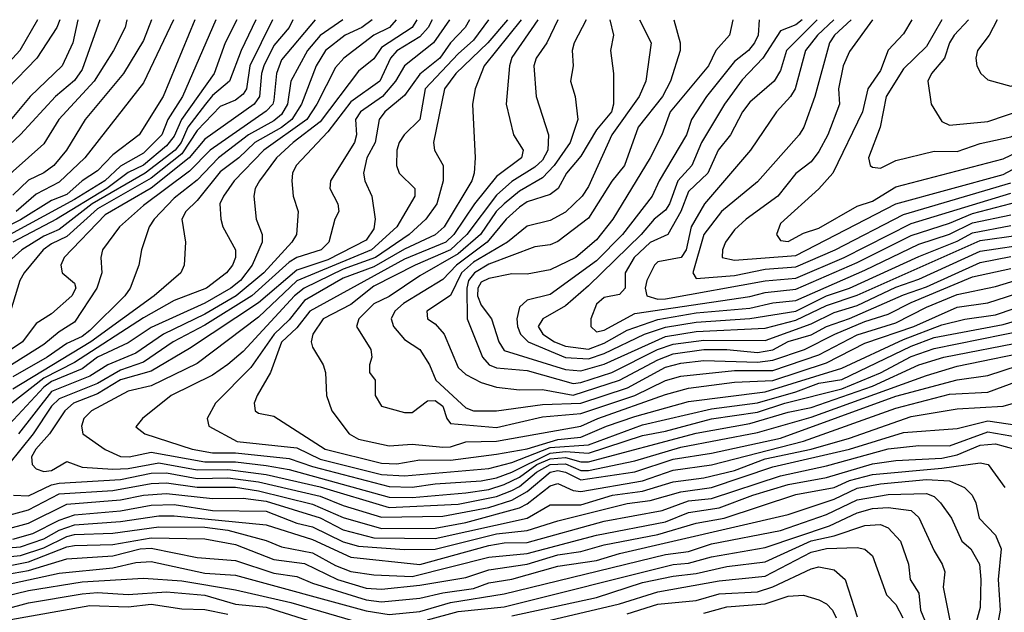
# Model space of a CAD drawing. Header units: metres. Extents: x -51132 to -49532, y -231222 to -229437.
# Tile 347 of 656: x -51004 to -50940, y -229475 to -229437. Entities that reach past the tile are written whole.
import ezdxf

# ---------------------------------------------------------------- set-up
doc = ezdxf.new("R2010")
doc.units = ezdxf.units.M
for name, color, linetype in [('CONTOUR_HALF', 8, 'Continuous'), ('CONTOUR_INDEX', 1, 'Continuous'), ('CONTOUR_INTER', 3, 'Continuous')]:
    doc.layers.add(name, color=color, linetype=linetype)

msp = doc.modelspace()

# ---------------------------------------------------------------- linework, layer by layer
at = {"layer": 'CONTOUR_HALF'}
for points, elevation in [([(-50975.64, -229436.759), (-50976.683, -229438.259), (-50978.575, -229439.759), (-50979.168, -229440.759), (-50980.007, -229441.759), (-50981.452, -229442.759), (-50981.764, -229443.259), (-50981.711, -229444.259), (-50981.836, -229444.759), (-50983.387, -229447.259), (-50983.448, -229447.759), (-50982.916, -229448.759), (-50982.854, -229449.259), (-50983.115, -229449.759), (-50983.516, -229451.259), (-50984.005, -229451.759), (-50985.58, -229452.255), (-50986.08, -229452.572), (-50988.511, -229454.759), (-50991.58, -229456.673), (-50993.654, -229457.759), (-50995.58, -229459.095), (-50997.08, -229459.606), (-50998.58, -229460.468), (-51001.08, -229461.472), (-51001.58, -229461.964), (-51002.758, -229463.759), (-51005.205, -229466.759)], 22.5), ([(-50992.226, -229436.759), (-50994.295, -229441.759), (-50995.866, -229444.259), (-50997.58, -229445.581), (-50998.58, -229446.616), (-50999.58, -229447.257), (-51000.58, -229448.149), (-51001.58, -229448.54), (-51003.58, -229449.813), (-51005.08, -229450.543)], 28.5), ([(-50977.779, -229436.759), (-50978.086, -229437.259), (-50980.08, -229438.581), (-50980.58, -229439.321), (-50981.58, -229440.116), (-50984.08, -229443.424), (-50985.834, -229444.759), (-50986.913, -229445.759), (-50988.02, -229447.259), (-50988.299, -229447.759), (-50988.388, -229448.259), (-50988.234, -229449.759), (-50987.848, -229450.759), (-50987.838, -229451.259), (-50988.5, -229452.759), (-50989.267, -229453.759), (-50989.885, -229454.259), (-50991.58, -229455.242), (-50995.08, -229456.817), (-50996.58, -229457.823), (-50998.58, -229458.754), (-50999.58, -229459.513), (-51001.58, -229460.347), (-51002.08, -229460.724), (-51004.886, -229463.759)], 23.5), ([(-50987.179, -229436.759), (-50988.648, -229439.759), (-50988.876, -229441.259), (-50989.08, -229441.626), (-50989.58, -229441.999), (-50990.58, -229442.411), (-50992.08, -229443.981), (-50993.08, -229445.508), (-50995.08, -229447.102), (-50998.58, -229449.1), (-51000.58, -229450.905), (-51001.58, -229451.367), (-51002.121, -229451.759), (-51003.351, -229453.259), (-51003.626, -229453.759), (-51004.699, -229457.259)], 26.5), ([(-50998.417, -229436.759), (-50999.58, -229440.014), (-51000.08, -229440.733), (-51001.319, -229441.759), (-51003.58, -229444.239), (-51004.67, -229445.259)], 30.5), ([(-50984.387, -229436.759), (-50986.58, -229439.378), (-50986.925, -229440.259), (-50987.08, -229442.004), (-50987.161, -229442.259), (-50987.58, -229442.719), (-50991.24, -229445.259), (-50992.58, -229446.635), (-50995.58, -229448.877), (-50997.152, -229450.259), (-50998.251, -229451.759), (-50998.356, -229452.259), (-50998.291, -229453.259), (-50998.608, -229454.259), (-51000.08, -229456.476), (-51001.08, -229457.103), (-51002.08, -229457.931), (-51004.58, -229459.519)], 25.5), ([(-51001.033, -229436.759), (-51001.225, -229437.259), (-51002.532, -229439.259), (-51004.45, -229441.259)], 31.5), ([(-50980.68, -229436.759), (-50981.352, -229437.259), (-50982.442, -229437.759), (-50983.728, -229438.759), (-50984.337, -229439.759), (-50985.282, -229442.259), (-50985.92, -229443.259), (-50986.58, -229443.798), (-50988.321, -229444.759), (-50989.367, -229445.759), (-50990.58, -229446.683), (-50992.08, -229448.537), (-50992.818, -229449.259), (-50993.087, -229449.759), (-50992.837, -229451.259), (-50992.931, -229452.759), (-50993.136, -229453.259), (-50994.873, -229454.759), (-50999.005, -229457.759), (-51004.08, -229460.844)], 24.5), ([(-50989.509, -229436.759), (-50990.254, -229438.259), (-50990.973, -229440.259), (-50993.1, -229443.259), (-50993.58, -229444.353), (-50994.08, -229444.994), (-50995.58, -229446.243), (-50996.58, -229446.718), (-50997.963, -229447.759), (-51001.241, -229449.759), (-51004.08, -229451.265)], 27.5), ([(-50995.065, -229436.759), (-50995.58, -229438.111), (-50996.879, -229440.259), (-50999.371, -229443.259), (-51000.587, -229445.259), (-51001.416, -229446.259), (-51002.08, -229446.743), (-51003.08, -229447.222), (-51004.08, -229448.203)], 29.5), ([(-50973.106, -229436.759), (-50974.08, -229438.099), (-50975.08, -229438.977), (-50977.234, -229441.259), (-50977.58, -229443.259), (-50978.588, -229444.259), (-50978.925, -229444.759), (-50979.073, -229445.259), (-50979.09, -229446.259), (-50978.921, -229446.759), (-50977.912, -229447.759), (-50977.901, -229448.259), (-50979.07, -229450.259), (-50980.728, -229451.759), (-50985.58, -229453.787), (-50988.08, -229456.151), (-50992.08, -229459.182), (-50995.08, -229460.638), (-50996.58, -229460.977), (-50998.961, -229462.259), (-50999.467, -229462.759), (-50999.615, -229463.259), (-50999.538, -229463.759), (-50998.08, -229464.778), (-50997.08, -229465.233), (-50996.517, -229465.259), (-50995.08, -229464.948), (-50991.58, -229465.586), (-50989.58, -229465.583), (-50987.58, -229465.828), (-50986.08, -229466.094), (-50979.58, -229467.878), (-50978.08, -229467.902), (-50974.58, -229467.612), (-50973.08, -229467.382), (-50972.08, -229467.073), (-50971.08, -229466.582), (-50969.947, -229465.759), (-50969.08, -229465.38), (-50968.08, -229465.298), (-50967.08, -229465.594), (-50966.58, -229465.581), (-50959.58, -229463.711), (-50956.08, -229463.09), (-50953.58, -229462.338), (-50952.08, -229462.039), (-50948.08, -229460.649), (-50945.08, -229459.267), (-50943.453, -229458.759), (-50938.08, -229457.716)], 21.5), ([(-50970.972, -229436.759), (-50973.378, -229439.759), (-50973.971, -229441.259), (-50974.142, -229442.259), (-50973.969, -229445.759), (-50974.035, -229446.759), (-50974.198, -229447.259), (-50975.991, -229450.259), (-50976.58, -229450.777), (-50978.58, -229451.717), (-50980.58, -229452.873), (-50982.58, -229453.615), (-50985.08, -229455.077), (-50986.08, -229456.318), (-50987.07, -229457.259), (-50988.58, -229459.441), (-50990.887, -229461.759), (-50991.433, -229462.759), (-50991.316, -229463.259), (-50989.477, -229464.259), (-50985.58, -229464.678), (-50984.08, -229465.412), (-50980.08, -229466.408), (-50978.58, -229466.5), (-50973.08, -229466.014), (-50971.58, -229465.618), (-50969.08, -229464.649), (-50966.58, -229464.468), (-50963.08, -229463.175), (-50958.58, -229462.123), (-50955.58, -229461.744), (-50953.08, -229461.023), (-50951.58, -229460.455), (-50950.08, -229460.21), (-50945.58, -229458.039), (-50944.08, -229457.49), (-50939.58, -229456.624), (-50937.58, -229456.052)], 20.5), ([(-50968.588, -229436.759), (-50969.309, -229438.259), (-50970.004, -229439.259), (-50970.149, -229439.759), (-50969.992, -229441.759), (-50969.187, -229444.259), (-50969.25, -229445.259), (-50969.58, -229445.913), (-50970.08, -229446.383), (-50971.58, -229447.315), (-50972.58, -229448.2), (-50974.519, -229450.759), (-50975.58, -229451.756), (-50977.877, -229452.759), (-50980.58, -229454.141), (-50982.08, -229455.33), (-50983.875, -229456.259), (-50984.548, -229457.259), (-50984.664, -229457.759), (-50984.58, -229458.11), (-50983.874, -229459.259), (-50983.722, -229459.759), (-50983.667, -229461.259), (-50983.308, -229462.259), (-50982.172, -229463.759), (-50981.58, -229464.103), (-50979.58, -229464.549), (-50978.08, -229464.436), (-50976.08, -229464.631), (-50975.58, -229464.599), (-50974.58, -229464.277), (-50972.58, -229464.232), (-50967.08, -229463.25), (-50965.993, -229462.759), (-50961.58, -229461.205), (-50960.08, -229460.788), (-50957.08, -229460.395), (-50954.58, -229460.286), (-50951.08, -229459.123), (-50948.58, -229457.84), (-50945.409, -229456.759), (-50942.58, -229455.51), (-50940.58, -229455.227), (-50938.08, -229454.426)], 19.5), ([(-50965.201, -229436.759), (-50964.965, -229437.759), (-50965.167, -229438.759), (-50964.967, -229440.259), (-50964.961, -229442.259), (-50965.089, -229442.759), (-50966.08, -229443.948), (-50967.08, -229445.661), (-50968.033, -229446.759), (-50968.556, -229447.759), (-50969.08, -229448.151), (-50970.58, -229448.645), (-50971.08, -229448.99), (-50971.959, -229449.759), (-50973.202, -229451.259), (-50975.197, -229452.759), (-50976.08, -229453.696), (-50978.646, -229455.259), (-50979.204, -229455.759), (-50979.455, -229456.259), (-50979.298, -229456.759), (-50978.58, -229457.616), (-50977.58, -229458.267), (-50976.94, -229459.259), (-50976.543, -229460.259), (-50974.58, -229462.072), (-50974.08, -229462.259), (-50972.58, -229462.271), (-50969.58, -229461.858), (-50967.08, -229461.766), (-50964.056, -229460.759), (-50961.58, -229459.419), (-50960.58, -229459.15), (-50959.08, -229458.975), (-50955.58, -229459.079), (-50954.58, -229458.949), (-50952.518, -229458.259), (-50950.551, -229457.259), (-50948.58, -229456.436), (-50947.08, -229455.962), (-50945.58, -229455.195), (-50941.58, -229453.515), (-50939.08, -229452.971)], 18.5), ([(-50961.029, -229436.759), (-50960.627, -229438.259), (-50960.627, -229438.759), (-50961.245, -229440.759), (-50961.781, -229441.759), (-50963.346, -229443.759), (-50964.255, -229446.259), (-50965.08, -229447.292), (-50966.58, -229449.708), (-50968.58, -229451.229), (-50969.08, -229451.442), (-50970.08, -229451.57), (-50973.08, -229452.707), (-50974.021, -229453.259), (-50974.408, -229453.759), (-50974.52, -229454.259), (-50974.5, -229456.259), (-50973.504, -229458.759), (-50973.067, -229459.259), (-50972.58, -229459.457), (-50970.58, -229459.621), (-50967.58, -229460.487), (-50967.08, -229460.423), (-50965.08, -229459.751), (-50962.097, -229458.259), (-50961.08, -229457.91), (-50959.08, -229457.657), (-50955.08, -229457.667), (-50952.08, -229456.596), (-50950.58, -229455.844), (-50949.08, -229455.384), (-50946.58, -229454.189), (-50945.08, -229453.672), (-50941.08, -229451.854), (-50937.58, -229451.329)], 17.5), ([(-50955.479, -229436.759), (-50955.546, -229437.759), (-50955.786, -229438.259), (-50956.169, -229438.759), (-50957.08, -229439.488), (-50958.908, -229441.759), (-50959.887, -229443.259), (-50960.215, -229444.259), (-50961.996, -229447.259), (-50962.434, -229448.259), (-50964.385, -229450.759), (-50966.08, -229452.479), (-50969.08, -229454.674), (-50970.58, -229455.036), (-50971.08, -229455.504), (-50971.262, -229456.259), (-50971.213, -229456.759), (-50971.011, -229457.259), (-50970.529, -229457.759), (-50968.08, -229458.792), (-50966.58, -229458.874), (-50965.58, -229458.533), (-50962.943, -229457.259), (-50961.58, -229456.801), (-50959.58, -229456.481), (-50956.08, -229456.25), (-50953.08, -229455.764), (-50951.08, -229454.766), (-50949.58, -229454.254), (-50945.08, -229452.193), (-50942.58, -229451.198), (-50941.58, -229450.661), (-50939.08, -229450.186)], 16.5), ([(-50951.695, -229436.759), (-50953.685, -229438.759), (-50954.08, -229440.074), (-50954.5, -229440.759), (-50956.08, -229442.144), (-50956.557, -229442.759), (-50957.349, -229444.259), (-50958.15, -229445.259), (-50958.825, -229446.759), (-50960.08, -229447.969), (-50960.58, -229449.27), (-50961.427, -229450.759), (-50962.58, -229451.287), (-50963.607, -229452.259), (-50964.212, -229453.259), (-50964.212, -229454.259), (-50964.58, -229454.679), (-50965.58, -229454.861), (-50966.08, -229455.306), (-50966.444, -229456.259), (-50966.441, -229456.759), (-50966.08, -229457.103), (-50965.58, -229457.006), (-50963.58, -229455.914), (-50956.08, -229454.816), (-50955.08, -229454.548), (-50953.08, -229454.339), (-50949.08, -229452.596), (-50945.58, -229450.833), (-50943.08, -229450.03), (-50941.58, -229449.405), (-50937.08, -229448.229)], 15.5), ([(-50949.478, -229436.759), (-50950.56, -229437.759), (-50950.894, -229438.259), (-50951.851, -229441.759), (-50952.555, -229443.759), (-50952.862, -229444.259), (-50955.58, -229447.323), (-50957.937, -229449.259), (-50959.067, -229450.759), (-50959.8, -229453.259), (-50959.58, -229453.631), (-50957.08, -229453.431), (-50955.08, -229453.028), (-50953.08, -229452.877), (-50950.522, -229451.759), (-50946.08, -229449.45), (-50939.08, -229447.398)], 14.5), ([(-50945.529, -229436.759), (-50946.08, -229437.678), (-50947.08, -229438.747), (-50947.58, -229440.063), (-50948.394, -229441.259), (-50948.732, -229442.759), (-50950.672, -229446.759), (-50951.58, -229447.797), (-50954.08, -229450.058), (-50954.348, -229450.759), (-50954.08, -229451.16), (-50953.58, -229451.229), (-50952.58, -229450.687), (-50951.58, -229450.347), (-50949.08, -229448.926), (-50948.08, -229448.582), (-50946.58, -229447.648), (-50939.58, -229445.842), (-50937.08, -229444.626)], 13.5), ([(-50941.829, -229436.759), (-50942.764, -229437.759), (-50943.067, -229438.259), (-50943.402, -229439.259), (-50944.243, -229440.259), (-50944.491, -229440.759), (-50944.267, -229442.259), (-50943.58, -229443.401), (-50943.08, -229443.646), (-50940.58, -229443.394), (-50938.08, -229442.546), (-50935.58, -229441.335), (-50934.08, -229440.118), (-50932.58, -229439.956), (-50931.08, -229439.604), (-50928.58, -229439.463), (-50927.08, -229439.08), (-50925.08, -229438.829), (-50923.58, -229438.376), (-50921.58, -229437.449), (-50920.673, -229436.759)], 12.5), ([(-51004.057, -229467.759), (-51003.08, -229467.801), (-51001.58, -229467.077), (-51001.08, -229466.983), (-50997.08, -229466.728), (-50995.08, -229466.321), (-50994.08, -229466.302), (-50992.08, -229466.673), (-50990.08, -229466.622), (-50988.08, -229466.892), (-50984.08, -229467.821), (-50982.58, -229468.438), (-50980.08, -229469.197), (-50976.08, -229469.138), (-50973.08, -229468.565), (-50971.58, -229468.089), (-50970.58, -229467.509), (-50969.08, -229466.253), (-50968.58, -229466.157), (-50968.08, -229466.254), (-50967.08, -229466.749), (-50963.58, -229466.24), (-50961.08, -229465.421), (-50958.58, -229465.022), (-50954.08, -229464.042), (-50946.58, -229461.313), (-50942.58, -229460.237), (-50940.58, -229459.963), (-50938.58, -229459.298)], 22.5), ([(-51004.58, -229469.991), (-51003.08, -229469.576), (-51000.58, -229468.349), (-50997.08, -229468.068), (-50995.58, -229467.75), (-50994.08, -229467.649), (-50991.08, -229467.981), (-50989.08, -229467.956), (-50987.58, -229468.156), (-50984.08, -229469.228), (-50982.58, -229470.016), (-50980.58, -229470.536), (-50976.58, -229470.589), (-50970.58, -229469.249), (-50969.08, -229468.397), (-50967.08, -229468.379), (-50965.025, -229467.759), (-50963.08, -229467.498), (-50961.08, -229466.889), (-50959.08, -229466.627), (-50957.08, -229466.153), (-50955.08, -229465.382), (-50952.08, -229464.761), (-50949.58, -229464.035), (-50945.58, -229462.64), (-50942.58, -229462.14), (-50939.58, -229461.962), (-50938.08, -229461.518)], 23.5), ([(-51007.08, -229471.412), (-51003.58, -229471.124), (-51002.08, -229470.613), (-51001.08, -229470.049), (-51000.08, -229469.685), (-50997.08, -229469.485), (-50994.58, -229469.099), (-50993.58, -229469.1), (-50987.58, -229469.689), (-50984.58, -229470.639), (-50982.08, -229471.809), (-50977.58, -229472.271), (-50973.08, -229471.047), (-50972.08, -229470.872), (-50970.58, -229470.851), (-50965.58, -229469.445), (-50961.796, -229468.759), (-50960.08, -229468.124), (-50958.58, -229467.982), (-50954.08, -229466.496), (-50951.08, -229465.836), (-50947.08, -229464.73), (-50945.08, -229464.522), (-50943.08, -229464.545), (-50940.58, -229463.619), (-50938.08, -229464.054)], 24.5), ([(-51004.58, -229472.417), (-51003.08, -229472.112), (-51000.58, -229471.131), (-51000.08, -229471.047), (-50997.58, -229470.979), (-50995.08, -229470.538), (-50991.58, -229470.599), (-50989.58, -229470.983), (-50987.08, -229471.944), (-50985.08, -229472.216), (-50982.931, -229473.259), (-50981.08, -229473.813), (-50980.08, -229473.886), (-50977.58, -229473.634), (-50974.58, -229473.135), (-50973.08, -229472.635), (-50970.58, -229472.257), (-50968.58, -229471.655), (-50967.08, -229471.441), (-50965.58, -229471.001), (-50962.08, -229470.33), (-50959.58, -229469.591), (-50957.744, -229469.259), (-50953.08, -229467.719), (-50950.58, -229467.265), (-50949.58, -229466.806), (-50948.08, -229466.414), (-50943.58, -229466.007), (-50941.08, -229465.644), (-50940.547, -229465.759), (-50939.48, -229467.259)], 25.5), ([(-51006.58, -229474.029), (-51001.08, -229472.844), (-50997.58, -229472.487), (-50996.08, -229472.154), (-50995.08, -229472.085), (-50991.58, -229472.845), (-50989.58, -229472.965), (-50981.08, -229475.304), (-50979.58, -229475.539), (-50977.58, -229475.34), (-50975.58, -229474.749), (-50972.08, -229474.183), (-50961.58, -229471.636), (-50960.08, -229471.435), (-50958.58, -229470.931), (-50954.08, -229470.064), (-50951.08, -229469.023), (-50949.08, -229468.055), (-50947.08, -229467.713), (-50944.58, -229467.65), (-50944.08, -229467.855), (-50943.668, -229468.259), (-50942.944, -229469.259), (-50942.281, -229470.759), (-50941.691, -229471.259), (-50941.123, -229472.259), (-50941.025, -229473.259), (-50941.08, -229475.082), (-50941.539, -229476.759)], 26.5), ([(-50971.58, -229475.619), (-50966.08, -229474.421), (-50963.08, -229473.454), (-50961.08, -229473.045), (-50959.58, -229472.861), (-50957.58, -229472.409), (-50955.08, -229472.102), (-50952.08, -229470.732), (-50950.58, -229470.419), (-50948.58, -229469.737), (-50947.58, -229469.663), (-50947.08, -229469.879), (-50946.276, -229470.759), (-50945.742, -229472.259), (-50945.645, -229473.259), (-50945.08, -229474.156), (-50944.957, -229475.259), (-50944.543, -229476.259)], 27.5), ([(-50964.08, -229475.505), (-50962.08, -229474.871), (-50959.58, -229474.615), (-50958.08, -229474.19), (-50955.58, -229474.05), (-50954.58, -229473.743), (-50952.08, -229472.564), (-50951.58, -229472.441), (-50950.58, -229472.634), (-50949.864, -229473.259), (-50949.08, -229475.696)], 28.5), ([(-51004.58, -229475.194), (-51003.08, -229474.785), (-50999.58, -229474.19), (-50998.58, -229474.106), (-50996.58, -229474.237), (-50994.08, -229474.069), (-50991.58, -229474.287), (-50989.58, -229474.867), (-50987.58, -229475.057), (-50984.08, -229476.161)], 27.5)]:
    msp.add_lwpolyline(points, dxfattribs=dict(at, elevation=elevation))
at = {"layer": 'CONTOUR_INDEX'}
for points, elevation in [([(-50996.666, -229436.759), (-50996.769, -229437.259), (-50997.538, -229438.759), (-50998.79, -229440.759), (-51001.1, -229443.259), (-51002.08, -229444.854), (-51005.08, -229447.528)], 30), ([(-50982.597, -229436.759), (-50984.08, -229437.793), (-50984.896, -229438.759), (-50985.978, -229440.759), (-50986.204, -229442.259), (-50986.58, -229442.945), (-50987.08, -229443.361), (-50988.732, -229444.259), (-50990.686, -229445.759), (-50992.08, -229447.231), (-50993.58, -229448.394), (-50994.893, -229449.759), (-50995.206, -229450.259), (-50995.7, -229451.759), (-50995.883, -229452.759), (-50996.438, -229454.259), (-50996.792, -229454.759), (-50999.08, -229457.028), (-50999.58, -229457.424), (-51000.58, -229457.874), (-51001.851, -229458.759), (-51004.08, -229460.038)], 25), ([(-50969.895, -229436.759), (-50971.58, -229439.218), (-50971.738, -229439.759), (-50971.955, -229442.259), (-50971.483, -229444.259), (-50970.856, -229445.259), (-50970.964, -229445.759), (-50972.58, -229446.979), (-50974.024, -229448.759), (-50975.357, -229450.759), (-50975.88, -229451.259), (-50978.58, -229452.378), (-50984.743, -229455.759), (-50985.58, -229456.849), (-50986.58, -229457.793), (-50987.309, -229459.759), (-50988.182, -229461.259), (-50988.373, -229461.759), (-50988.306, -229462.259), (-50988.08, -229462.42), (-50987.08, -229462.614), (-50983.747, -229464.759), (-50980.08, -229465.673), (-50979.08, -229465.711), (-50977.58, -229465.459), (-50975.58, -229465.486), (-50972.58, -229465.092), (-50970.58, -229464.741), (-50968.58, -229464.12), (-50967.08, -229463.987), (-50965.428, -229463.259), (-50963.58, -229462.631), (-50960.08, -229461.644), (-50955.08, -229461.012), (-50950.08, -229459.471), (-50946.08, -229457.618), (-50943.58, -229456.662), (-50942.08, -229456.276), (-50940.08, -229455.996), (-50937.58, -229455.153)], 20), ([(-50950.612, -229436.759), (-50951.682, -229437.759), (-50952.451, -229438.759), (-50953.134, -229441.259), (-50953.435, -229441.759), (-50954.338, -229442.759), (-50956.031, -229445.259), (-50959.029, -229448.759), (-50959.895, -229450.259), (-50960.226, -229451.759), (-50960.558, -229452.259), (-50962.08, -229452.546), (-50962.3, -229452.759), (-50962.795, -229453.759), (-50962.892, -229454.259), (-50962.781, -229454.759), (-50962.08, -229454.977), (-50961.58, -229454.954), (-50955.08, -229453.785), (-50953.08, -229453.607), (-50949.945, -229452.259), (-50945.58, -229450.051), (-50939.08, -229448.068)], 15), ([(-51007.08, -229472.039), (-51003.58, -229471.682), (-51002.08, -229471.201), (-51000.58, -229470.443), (-51000.08, -229470.329), (-50997.58, -229470.244), (-50994.58, -229469.831), (-50991.58, -229469.837), (-50990.08, -229470.035), (-50987.58, -229470.713), (-50986.58, -229471.123), (-50984.58, -229471.516), (-50983.08, -229472.347), (-50982.08, -229472.733), (-50980.58, -229472.96), (-50978.08, -229473.065), (-50973.08, -229471.806), (-50970.58, -229471.569), (-50966.08, -229470.36), (-50961.58, -229469.494), (-50960.08, -229468.899), (-50958.08, -229468.59), (-50955.891, -229467.759), (-50953.58, -229467.064), (-50951.08, -229466.613), (-50948.08, -229465.726), (-50946.58, -229465.49), (-50943.58, -229465.345), (-50942.58, -229465.121), (-50941.08, -229464.503), (-50940.08, -229464.413), (-50938.818, -229464.759)], 25)]:
    msp.add_lwpolyline(points, dxfattribs=dict(at, elevation=elevation))
at = {"layer": 'CONTOUR_INTER'}
for points, elevation in [([(-50988.25, -229436.759), (-50989.209, -229438.759), (-50989.973, -229440.759), (-50991.08, -229441.702), (-50991.532, -229442.259), (-50992.695, -229443.759), (-50993.125, -229444.759), (-50993.524, -229445.259), (-50995.472, -229446.759), (-50998.918, -229448.759), (-51001.08, -229450.432), (-51002.08, -229450.868), (-51003.505, -229451.759), (-51006.298, -229454.259)], 27), ([(-51002.477, -229436.759), (-51003.633, -229438.759), (-51005.478, -229440.759)], 32), ([(-50985.858, -229436.759), (-50986.091, -229437.259), (-50987.08, -229438.449), (-50987.732, -229439.759), (-50987.892, -229440.259), (-50988.025, -229441.759), (-50988.361, -229442.259), (-50991.58, -229444.543), (-50992.602, -229445.759), (-50995.08, -229447.746), (-50998.08, -229449.479), (-51000.755, -229452.259), (-51000.957, -229452.759), (-51000.886, -229453.259), (-51000.08, -229453.931), (-50999.996, -229454.259), (-51000.252, -229454.759), (-51001.58, -229455.932), (-51002.58, -229456.577), (-51003.459, -229457.759), (-51005.08, -229458.858)], 26), ([(-50990.867, -229436.759), (-50993.03, -229441.759), (-50993.988, -229443.259), (-50994.389, -229444.259), (-50995.58, -229445.455), (-50997.08, -229446.317), (-50998.103, -229447.259), (-51000.08, -229448.481), (-51005.08, -229451.196)], 28), ([(-50999.849, -229436.759), (-51000.172, -229438.259), (-51000.887, -229439.759), (-51002.971, -229441.759), (-51004.58, -229443.733)], 31), ([(-50979.111, -229436.759), (-50979.556, -229437.259), (-50980.584, -229437.759), (-50982.536, -229439.259), (-50983.08, -229439.885), (-50984.283, -229442.259), (-50984.939, -229443.259), (-50987.742, -229445.259), (-50989.67, -229447.259), (-50990.361, -229448.259), (-50990.616, -229448.759), (-50990.545, -229449.759), (-50990.404, -229450.259), (-50989.58, -229451.759), (-50989.585, -229452.259), (-50989.788, -229452.759), (-50990.18, -229453.259), (-50991.475, -229454.259), (-50993.58, -229455.07), (-50995.58, -229456.199), (-51000.08, -229459.12), (-51002.08, -229460.132), (-51004.145, -229461.759)], 24), ([(-50993.619, -229436.759), (-50995.58, -229440.886), (-50999.394, -229445.759), (-51001.08, -229447.342), (-51002.58, -229448.142), (-51003.882, -229449.259)], 29), ([(-50976.77, -229436.759), (-50977.03, -229437.259), (-50977.58, -229437.877), (-50979.08, -229438.786), (-50979.491, -229439.259), (-50980.182, -229440.759), (-50982.08, -229442.106), (-50983.58, -229444.071), (-50985.627, -229446.259), (-50985.863, -229446.759), (-50985.912, -229447.259), (-50985.821, -229448.259), (-50985.506, -229449.259), (-50985.609, -229450.759), (-50985.924, -229451.259), (-50987.734, -229453.259), (-50989.549, -229454.759), (-50991.58, -229455.964), (-50994.276, -229457.259), (-50996.08, -229458.509), (-50997.901, -229459.259), (-50999.08, -229459.996), (-51001.58, -229460.992), (-51003.729, -229463.759)], 23), ([(-50974.349, -229436.759), (-50974.621, -229437.259), (-50975.58, -229438.279), (-50976.284, -229439.259), (-50977.58, -229440.311), (-50978.58, -229441.7), (-50979.859, -229442.759), (-50980.221, -229443.259), (-50980.482, -229444.759), (-50981.034, -229445.759), (-50981.243, -229446.759), (-50981.162, -229447.259), (-50980.711, -229448.259), (-50980.496, -229449.759), (-50980.58, -229450.399), (-50981.08, -229451.134), (-50983.58, -229452.417), (-50985.58, -229453.08), (-50988.08, -229455.227), (-50992.58, -229458.194), (-50995.08, -229459.684), (-50997.08, -229460.247), (-50998.58, -229461.146), (-51000.13, -229461.759), (-51000.706, -229462.259), (-51001.7, -229463.759), (-51002.6, -229464.759), (-51002.884, -229465.259), (-51002.839, -229465.759), (-51002.58, -229466.044), (-51002.08, -229466.213), (-51001.58, -229466.148), (-51000.58, -229465.574), (-50999.58, -229465.932), (-50997.58, -229466.059), (-50996.58, -229466.016), (-50994.58, -229465.645), (-50992.08, -229466.105), (-50990.08, -229466.086), (-50987.58, -229466.418), (-50984.08, -229467.213), (-50979.58, -229468.562), (-50975.08, -229468.346), (-50972.58, -229467.85), (-50971.58, -229467.461), (-50971.08, -229467.189), (-50969.97, -229466.259), (-50969.08, -229465.755), (-50968.08, -229465.722), (-50967.08, -229466.15), (-50966.58, -229466.149), (-50963.58, -229465.523), (-50960.58, -229464.635), (-50955.58, -229463.68), (-50952.08, -229462.681), (-50944.58, -229459.948), (-50942.58, -229459.338), (-50937.08, -229458.213)], 22), ([(-50971.876, -229436.759), (-50973.15, -229438.259), (-50975.234, -229440.259), (-50975.96, -229441.259), (-50976.687, -229444.759), (-50976.624, -229445.259), (-50976.056, -229446.259), (-50976.061, -229447.259), (-50976.478, -229448.759), (-50977.181, -229449.759), (-50978.272, -229450.759), (-50980.461, -229452.259), (-50982.58, -229453.028), (-50985.123, -229454.259), (-50985.743, -229454.759), (-50989.08, -229458.399), (-50990.08, -229459.249), (-50991.08, -229459.94), (-50993.767, -229461.259), (-50995.647, -229462.759), (-50996.08, -229463.308), (-50995.493, -229463.759), (-50992.411, -229464.759), (-50991.08, -229464.988), (-50989.58, -229465.007), (-50986.08, -229465.363), (-50984.58, -229465.898), (-50979.58, -229467.185), (-50978.08, -229467.243), (-50976.58, -229467.021), (-50973.58, -229466.823), (-50972.58, -229466.632), (-50971.58, -229466.263), (-50969.08, -229465.019), (-50968.08, -229464.915), (-50966.58, -229465.028), (-50963.08, -229463.858), (-50961.58, -229463.59), (-50958.58, -229462.786), (-50955.58, -229462.34), (-50953.793, -229461.759), (-50950.08, -229460.825), (-50947.58, -229459.781), (-50945.58, -229458.716), (-50944.08, -229458.205), (-50938.08, -229456.975)], 21), ([(-50966.742, -229436.759), (-50967.516, -229438.259), (-50967.652, -229438.759), (-50967.598, -229439.759), (-50967.762, -229440.759), (-50967.465, -229441.759), (-50967.277, -229443.259), (-50967.786, -229444.759), (-50968.828, -229446.259), (-50969.58, -229447.072), (-50971.08, -229447.935), (-50972.08, -229448.767), (-50972.601, -229449.259), (-50973.633, -229450.759), (-50975.08, -229452.03), (-50977.58, -229453.462), (-50979.58, -229454.797), (-50980.58, -229455.28), (-50981.552, -229456.259), (-50981.698, -229456.759), (-50980.76, -229458.259), (-50980.708, -229458.759), (-50980.865, -229459.259), (-50980.856, -229459.759), (-50980.493, -229460.259), (-50980.477, -229461.259), (-50980.08, -229461.959), (-50978.58, -229462.379), (-50978.08, -229462.365), (-50977.08, -229461.599), (-50976.58, -229461.579), (-50976.08, -229461.957), (-50975.821, -229462.759), (-50975.58, -229463.085), (-50972.58, -229463.354), (-50969.58, -229462.645), (-50967.08, -229462.432), (-50963.58, -229461.266), (-50961.58, -229460.272), (-50960.58, -229459.991), (-50957.08, -229459.634), (-50954.58, -229459.63), (-50951.58, -229458.617), (-50949.08, -229457.296), (-50946.58, -229456.524), (-50944.58, -229455.502), (-50942.58, -229454.685), (-50940.08, -229454.162), (-50938.58, -229453.705)], 19), ([(-50963.261, -229436.759), (-50962.517, -229438.259), (-50962.861, -229440.759), (-50963.297, -229441.759), (-50965.076, -229444.259), (-50966.58, -229447.638), (-50966.994, -229448.259), (-50968.08, -229449.3), (-50969.08, -229449.847), (-50970.58, -229450.226), (-50971.873, -229451.259), (-50974.08, -229452.574), (-50974.862, -229453.259), (-50975.58, -229454.748), (-50977.116, -229455.759), (-50977.079, -229456.259), (-50976.58, -229456.583), (-50975.991, -229457.259), (-50975.08, -229459.439), (-50974.58, -229459.896), (-50973.58, -229460.413), (-50972.58, -229460.728), (-50971.08, -229460.888), (-50969.58, -229460.88), (-50967.58, -229461.234), (-50964.567, -229460.259), (-50962.08, -229458.933), (-50961.08, -229458.547), (-50959.08, -229458.272), (-50957.58, -229458.272), (-50955.58, -229458.46), (-50954.58, -229458.275), (-50953.58, -229457.73), (-50952.08, -229457.295), (-50951.08, -229456.753), (-50949.58, -229456.248), (-50946.08, -229454.695), (-50944.58, -229454.177), (-50941.08, -229452.583), (-50939.08, -229452.209)], 18), ([(-50957.183, -229436.759), (-50957.402, -229437.759), (-50958.304, -229438.759), (-50958.78, -229439.759), (-50961.27, -229442.759), (-50961.818, -229444.259), (-50962.577, -229445.759), (-50965.006, -229449.759), (-50966.08, -229451.12), (-50967.42, -229452.259), (-50969.08, -229453.078), (-50970.58, -229453.356), (-50971.58, -229453.323), (-50973.08, -229453.642), (-50973.58, -229453.875), (-50973.806, -229454.259), (-50973.817, -229454.759), (-50973.58, -229455.369), (-50972.914, -229456.259), (-50972.423, -229457.759), (-50972.08, -229458.33), (-50968.08, -229459.555), (-50967.08, -229459.65), (-50965.58, -229459.227), (-50961.58, -229457.414), (-50959.58, -229457.082), (-50955.08, -229456.862), (-50953.08, -229456.356), (-50951.08, -229455.402), (-50949.08, -229454.727), (-50941.08, -229451.161), (-50938.58, -229450.808)], 17), ([(-50952.669, -229436.759), (-50953.08, -229437.098), (-50954.08, -229437.481), (-50955.244, -229439.259), (-50956.58, -229440.675), (-50957.724, -229442.259), (-50959.224, -229444.759), (-50959.862, -229446.259), (-50960.781, -229447.259), (-50961.314, -229448.759), (-50961.58, -229449.172), (-50962.303, -229449.759), (-50963.163, -229450.759), (-50966.58, -229454.108), (-50968.08, -229455.404), (-50969.57, -229456.259), (-50969.87, -229456.759), (-50969.567, -229457.259), (-50968.8, -229457.759), (-50968.08, -229458.035), (-50966.58, -229458.24), (-50965.58, -229457.857), (-50964.08, -229457.005), (-50962.08, -229456.295), (-50959.58, -229455.879), (-50956.08, -229455.559), (-50954.58, -229455.225), (-50953.08, -229455.068), (-50948.58, -229453.096), (-50945.08, -229451.39), (-50943.08, -229450.736), (-50941.58, -229450.005), (-50939.08, -229449.478)], 16), ([(-50948.099, -229436.759), (-50949.58, -229438.829), (-50949.998, -229439.759), (-50950.306, -229441.259), (-50950.232, -229442.259), (-50951.001, -229444.259), (-50951.58, -229445.361), (-50952.08, -229446.037), (-50953.08, -229446.797), (-50954.268, -229448.259), (-50956.317, -229449.759), (-50957.08, -229450.466), (-50957.657, -229451.259), (-50957.87, -229451.759), (-50957.873, -229452.259), (-50957.08, -229452.441), (-50953.08, -229452.129), (-50946.58, -229448.766), (-50939.58, -229446.857), (-50938.08, -229446.054)], 14), ([(-50943.58, -229436.759), (-50944.58, -229438.501), (-50946.08, -229439.958), (-50947.206, -229441.759), (-50947.582, -229443.759), (-50948.342, -229445.759), (-50948.239, -229446.259), (-50948.08, -229446.365), (-50947.58, -229446.446), (-50946.58, -229445.93), (-50944.08, -229445.326), (-50942.58, -229445.363), (-50941.08, -229444.821), (-50939.08, -229444.4), (-50933.08, -229441.225), (-50930.08, -229440.66), (-50927.58, -229440.52), (-50925.58, -229440.043), (-50924.08, -229439.362), (-50923.08, -229439.332), (-50920.208, -229437.759), (-50919.583, -229437.259), (-50919.19, -229436.759)], 13), ([(-50939.98, -229436.759), (-50940.481, -229437.759), (-50941.248, -229438.759), (-50941.364, -229439.259), (-50941.291, -229439.759), (-50941.029, -229440.259), (-50940.58, -229440.675), (-50939.08, -229441.086), (-50936.378, -229440.259), (-50934.58, -229439.127), (-50933.08, -229438.527), (-50931.08, -229438.189), (-50929.58, -229438.258), (-50927.08, -229437.777), (-50925.58, -229437.782), (-50923.275, -229436.759)], 12), ([(-51005.08, -229469.267), (-51003.08, -229468.723), (-51001.08, -229467.666), (-50997.58, -229467.444), (-50995.08, -229466.996), (-50994.08, -229466.964), (-50992.08, -229467.241), (-50989.58, -229467.234), (-50988.08, -229467.469), (-50984.58, -229468.335), (-50982.58, -229469.224), (-50980.08, -229469.925), (-50976.58, -229469.904), (-50974.58, -229469.539), (-50971.08, -229468.594), (-50970.58, -229468.334), (-50969.08, -229467.143), (-50968.58, -229467.006), (-50967.58, -229467.457), (-50967.08, -229467.519), (-50963.08, -229466.826), (-50961.08, -229466.119), (-50958.58, -229465.784), (-50952.58, -229464.244), (-50946.58, -229462.082), (-50943.08, -229461.165), (-50940.58, -229461.039), (-50938.58, -229460.312)], 23), ([(-51004.08, -229470.627), (-51002.783, -229470.259), (-51001.08, -229469.392), (-51000.08, -229469.044), (-50997.08, -229468.774), (-50995.08, -229468.406), (-50993.58, -229468.361), (-50991.08, -229468.766), (-50987.58, -229468.795), (-50985.58, -229469.573), (-50984.58, -229469.82), (-50982.58, -229470.798), (-50981.58, -229471.078), (-50978.58, -229471.307), (-50976.58, -229471.273), (-50972.58, -229470.283), (-50970.58, -229470.052), (-50968.58, -229469.426), (-50964.08, -229468.3), (-50962.58, -229468.112), (-50960.58, -229467.536), (-50958.58, -229467.264), (-50954.58, -229465.916), (-50949.58, -229464.749), (-50946.08, -229463.668), (-50942.58, -229463.413), (-50940.58, -229462.922), (-50938.08, -229463.289)], 24), ([(-51006.58, -229473.285), (-51003.08, -229472.67), (-51000.58, -229471.907), (-50997.58, -229471.719), (-50995.793, -229471.259), (-50995.08, -229471.203), (-50992.08, -229471.819), (-50989.58, -229472.014), (-50987.08, -229472.851), (-50985.58, -229473.062), (-50984.58, -229473.503), (-50981.08, -229474.58), (-50980.08, -229474.71), (-50977.58, -229474.484), (-50976.08, -229474.121), (-50974.08, -229473.84), (-50973.08, -229473.482), (-50971.58, -229473.242), (-50968.58, -229472.394), (-50966.08, -229472.024), (-50964.58, -229471.554), (-50953.58, -229469.008), (-50950.58, -229468.017), (-50949.08, -229467.312), (-50947.58, -229467.025), (-50944.58, -229466.746), (-50943.08, -229466.824), (-50942.088, -229467.259), (-50941.59, -229467.759), (-50941.356, -229468.259), (-50941.15, -229469.259), (-50940.08, -229470.359), (-50939.715, -229471.259), (-50939.898, -229473.259), (-50939.768, -229475.259), (-50940.317, -229478.259)], 26), ([(-50977.08, -229475.896), (-50975.08, -229475.352), (-50972.08, -229475.037), (-50961.08, -229472.268), (-50960.08, -229472.192), (-50958.58, -229471.772), (-50955.08, -229471.178), (-50950.885, -229469.759), (-50949.08, -229468.92), (-50948.08, -229468.634), (-50947.08, -229468.559), (-50945.58, -229468.765), (-50945.08, -229469.208), (-50944.08, -229471.382), (-50943.55, -229472.259), (-50943.385, -229472.759), (-50943.49, -229473.759), (-50942.993, -229476.259)], 27), ([(-50969.08, -229475.914), (-50964.58, -229474.836), (-50962.08, -229474.057), (-50958.08, -229473.35), (-50955.08, -229473.04), (-50952.08, -229471.473), (-50951.08, -229471.242), (-50949.08, -229471.161), (-50948.58, -229471.288), (-50948.08, -229471.717), (-50947.179, -229474.259), (-50946.58, -229474.877), (-50946.11, -229475.759)], 28), ([(-51005.58, -229474.58), (-51003.08, -229473.972), (-50999.58, -229473.416), (-50995.58, -229473.159), (-50993.08, -229473.353), (-50989.58, -229473.926), (-50985.978, -229474.759), (-50981.08, -229476.187)], 27), ([(-50959.08, -229475.454), (-50957.58, -229475.037), (-50955.08, -229474.85), (-50953.58, -229474.343), (-50952.58, -229474.267), (-50951.58, -229474.576), (-50951.08, -229474.839), (-50950.69, -229475.259), (-50950.455, -229475.759)], 29), ([(-51004.58, -229475.938), (-50999.08, -229474.941), (-50996.58, -229475.039), (-50995.08, -229474.857), (-50993.08, -229475.166), (-50991.58, -229475.207), (-50990.08, -229475.526)], 28)]:
    msp.add_lwpolyline(points, dxfattribs=dict(at, elevation=elevation))

doc.saveas('drawing.dxf')
